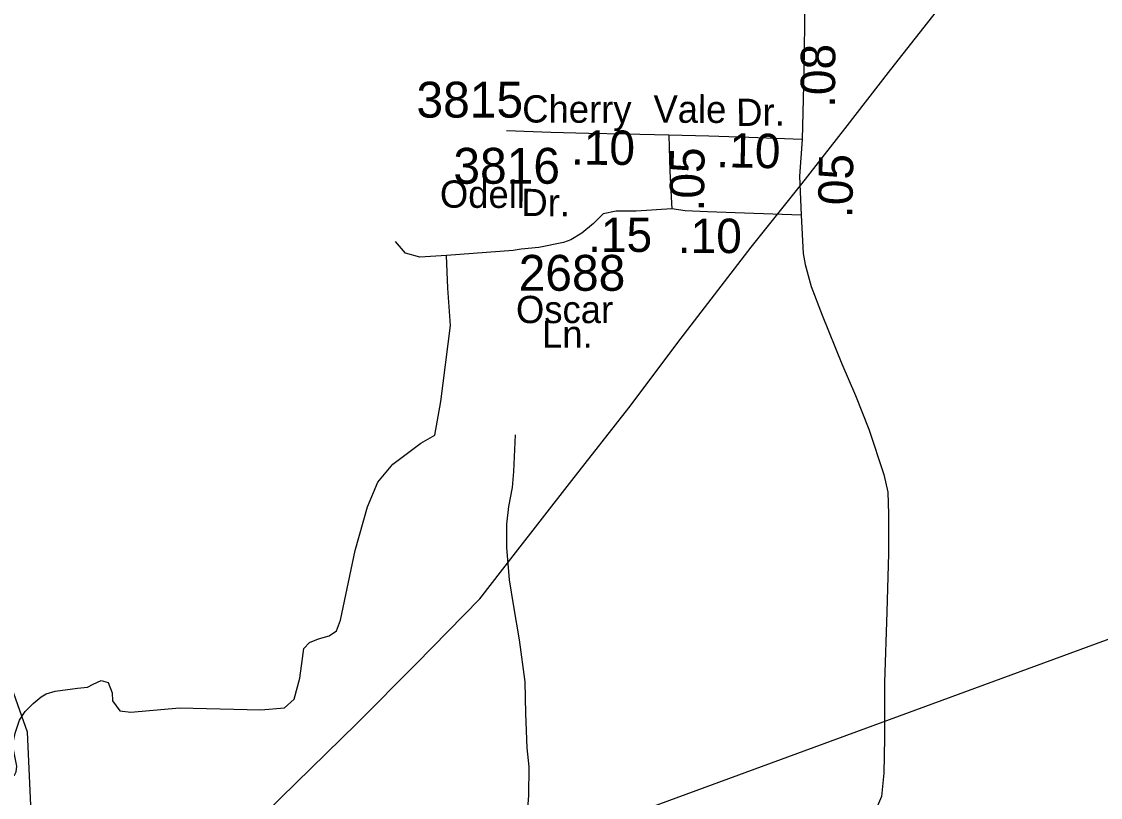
# Model space of a CAD drawing. Extents: x 1547597 to 1699558, y 810033 to 920809.
# Drawn here: x 1667211 to 1670972, y 831321 to 834025 of the extents above; entities that cross this region are included whole.
import ezdxf

# ---------------------------------------------------------------- set-up
doc = ezdxf.new("R2010")
doc.units = 0
for name, color, linetype in [('Exist Hydrographic Creek Single Shore', 7, 'Continuous'), ('Exist Hydrographic Misc Water Feature', 7, 'Continuous'), ('Exist Road Non-System Type 51', 7, 'Continuous'), ('Exist Road Secondary Mileage Hundredths English Label', 7, 'Continuous'), ('Exist Road Secondary Type 41 Attributed', 7, 'Continuous'), ('Exist Road Secondary Type 51 Attributed', 7, 'Continuous'), ('Exist Road Secondary Type 51 Label', 7, 'Continuous'), ('Exist Road Secondary Type 51 Number Label', 7, 'Continuous'), ('Exist Utilities Electrical Transmission Line', 7, 'Continuous')]:
    doc.layers.add(name, color=color, linetype=linetype)

msp = doc.modelspace()

# ---------------------------------------------------------------- linework, layer by layer
at = {"layer": 'Exist Hydrographic Creek Single Shore'}
msp.add_lwpolyline([(1667281.2, 830319.1), (1667275, 830429.3), (1667277.5, 830530.3), (1667231.4, 831548.8), (1667061.4, 832025), (1666989.5, 832236.5), (1666938.4, 832887.5), (1666829.4, 833225.7), (1666673.4, 833713.5), (1666238.5, 834303.3), (1666140.5, 834479.3), (1666060.4, 834707.5), (1665912.4, 834884.4), (1665790.4, 835169.1), (1665760.4, 835435.7), (1665822.4, 835743), (1665799.4, 835910.9), (1665628.4, 836229.5)], dxfattribs=at)
at = {"layer": 'Exist Hydrographic Misc Water Feature'}
msp.add_lwpolyline([(1668931.4, 832585.2), (1668925.9, 832457.3), (1668921, 832400.8), (1668908.2, 832335.3), (1668901.1, 832273.1), (1668902, 832192.7), (1668910.6, 832079.3), (1668925.4, 831987.1), (1668945.7, 831870.2), (1668965.8, 831723.6), (1668968.2, 831613.6), (1668972.4, 831493.7), (1668979.6, 831428), (1668978.1, 831327.8), (1668971, 831236.1), (1668941.5, 831135.8), (1668912.2, 831040.3), (1668875.3, 830971.3), (1668826.3, 830901.7), (1668781.8, 830862.4), (1668747.9, 830832.6)], dxfattribs=at)
at = {"layer": 'Exist Road Non-System Type 51'}
for points in [[(1668691.7, 833209.3), (1668598.9, 833204.1), (1668549.8, 833218.1), (1668514.8, 833258.4)], [(1667328.2, 831692), (1667405.5, 831702.1), (1667440.6, 831705.6), (1667459.9, 831716.1), (1667487.9, 831728.4), (1667512.4, 831721.4), (1667526.5, 831686.3), (1667528.2, 831658.2), (1667552.7, 831623.2), (1667591.3, 831617.9), (1667761.3, 831633.7), (1668045.1, 831626.7), (1668127.5, 831633.7), (1668160.8, 831663.5), (1668181, 831736.8), (1668189.8, 831805.2), (1668195, 831840.3), (1668214.3, 831861.3), (1668245.8, 831873.6), (1668282.6, 831884.1), (1668308.9, 831901.7), (1668322.9, 831938.5), (1668373.8, 832182.2), (1668417.2, 832333.6), (1668452.3, 832419.5), (1668504.8, 832482.6), (1668546.9, 832514.2), (1668602.4, 832556), (1668651.5, 832584), (1668672.5, 832701.5), (1668705.8, 832966.3), (1668697, 833095.4), (1668691.7, 833209.3)], [(1668925.3, 833227.1), (1668691.7, 833209.3)], [(1666939.3, 831296.2), (1666961.7, 831332.2), (1666983.6, 831347.9), (1667031.7, 831361.6), (1667121.7, 831379.1), (1667161.7, 831388.9), (1667185.9, 831398.6), (1667192, 831410.7), (1667194, 831430.7), (1667182.4, 831488.8), (1667182.5, 831516.8), (1667188.7, 831544.7), (1667203, 831590.6), (1667223, 831620.4), (1667251.2, 831648.3), (1667279.3, 831672.1), (1667296.6, 831682.7), (1667327.6, 831691.9), (1667328.2, 831692)]]:
    msp.add_lwpolyline(points, dxfattribs=at)
at = {"layer": 'Exist Road Secondary Type 41 Attributed'}
for points in [[(1669478.5, 833371.9), (1669354.1, 833363.7), (1669284, 833363.7), (1669238.5, 833354.9), (1669205.2, 833321.6), (1669164, 833287.1), (1669125.5, 833263.9), (1669100, 833254.9), (1669014.2, 833237.4), (1668953.2, 833231.3), (1668925.3, 833227.1)], [(1669928.7, 833350.8), (1669730.8, 833357.7), (1669602.8, 833361.5), (1669524.8, 833365.1), (1669478.5, 833371.9)]]:
    msp.add_lwpolyline(points, dxfattribs=at)
at = {"layer": 'Exist Road Secondary Type 51 Attributed'}
for points in [[(1669941.6, 834096.3), (1669938.2, 833849.5), (1669933, 833613.9)], [(1669467.4, 833628.9), (1669316.2, 833632.7), (1669187.9, 833634.6), (1669055.8, 833638.5), (1668901.7, 833643.7)], [(1669933, 833613.9), (1669746.9, 833621.2), (1669607.2, 833625.1), (1669467.4, 833628.9)], [(1669467.4, 833628.9), (1669471.2, 833504.1), (1669477.3, 833392.5), (1669478.5, 833371.9)], [(1669933, 833613.9), (1669923.6, 833486.7), (1669928.7, 833350.8)], [(1669928.7, 833350.8), (1669935.6, 833217.1), (1669943.3, 833178.6), (1669963.9, 833101.4), (1670001.6, 833002), (1670071, 832832.4), (1670118.1, 832721.8), (1670165.3, 832604.4), (1670217.3, 832447.1), (1670230.7, 832385.6), (1670233.4, 832307.9), (1670233.4, 832171.4), (1670228, 831968.1), (1670220, 831721.8), (1670220, 831529.1), (1670217.3, 831406), (1670209.3, 831324.4), (1670187.9, 831276.2)]]:
    msp.add_lwpolyline(points, dxfattribs=at)
at = {"layer": 'Exist Utilities Electrical Transmission Line'}
for points in [[(1667356.9, 830536.3), (1667410.1, 830555.3), (1673968.8, 832962.8), (1681130.2, 834360.9), (1691741.2, 840506.8), (1692051.2, 840498.4)], [(1668060.2, 831266.9), (1668379.7, 831579.4), (1668586.1, 831787.3), (1668808.6, 832012.9), (1668924.3, 832163.7), (1669129.1, 832425.5), (1669328, 832679.4), (1669510.8, 832921.6), (1669754.4, 833239), (1669930.8, 833459.2), (1670080.9, 833651.6), (1670241.2, 833857.9), (1670413.7, 834076.1), (1670600.4, 834308), (1670795.2, 834560), (1671048.9, 834885.5)]]:
    msp.add_lwpolyline(points, dxfattribs=at)

# ---------------------------------------------------------------- texts
at = {"layer": 'Exist Road Secondary Mileage Hundredths English Label'}
for s, rotation, p in [('.08', 89.7287, (1670047, 833723.8)), ('.10', 359.7285, (1669126.2, 833526.2)), ('.10', 358.8221, (1669632.6, 833517.8)), ('.05', 89.4387, (1669590.1, 833362.8)), ('.05', 88.9724, (1670107.1, 833339.6)), ('.15', 359.9823, (1669186.1, 833222.2)), ('.10', 359.8058, (1669498.9, 833218.8))]:
    msp.add_text(s, height=120, rotation=rotation, dxfattribs=at).set_placement(p)
at = {"layer": 'Exist Road Secondary Type 51 Label'}
for s, rotation, p in [('Cherry', 359.7285, (1668956, 833673.3)), ('Vale', 359.7356, (1669413.7, 833672.7)), ('Dr.', 0.6081, (1669702.8, 833660.8)), ('Odell', 359.7232, (1668669.1, 833376.5)), ('Dr.', 359.7785, (1668953.3, 833347.2))]:
    msp.add_text(s, height=95, rotation=rotation, dxfattribs=at).set_placement(p)
for s, p in [('Oscar', (1668934.5, 832974.1)), ('Ln.', (1669025.4, 832888.1))]:
    msp.add_text(s, height=95, dxfattribs=at).set_placement(p)
at = {"layer": 'Exist Road Secondary Type 51 Number Label'}
for s, p in [('3815', (1668587.6, 833690.3)), ('3816', (1668716.2, 833459.8)), ('2688', (1668943.9, 833086.8))]:
    msp.add_text(s, height=125, dxfattribs=at).set_placement(p)

doc.saveas('drawing.dxf')
